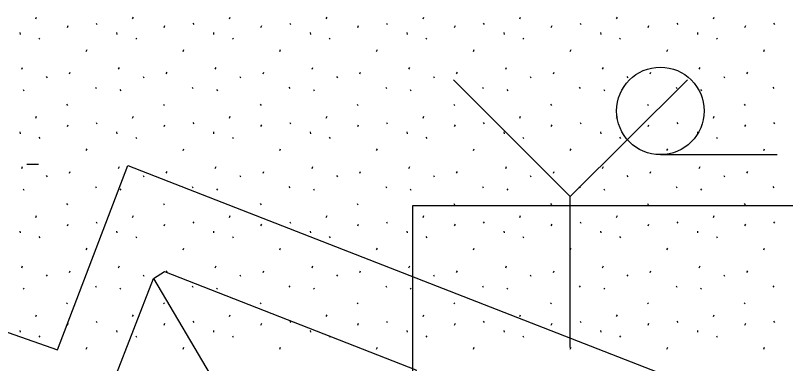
# Model space of a CAD drawing. Extents: x 419101 to 420177, y 4451541 to 4452254.
# Drawn here: x 420072.17 to 420085.37, y 4452026.51 to 4452032.48 of the extents above; entities that cross this region are included whole.
import ezdxf

# ---------------------------------------------------------------- set-up
doc = ezdxf.new("R2010")
doc.units = 0
for name, color, linetype in [('3_HALİHAZIR', 7, 'Continuous'), ('Level 1', 7, 'Continuous'), ('Level 61', 7, 'Continuous')]:
    doc.layers.add(name, color=color, linetype=linetype)

msp = doc.modelspace()

# ---------------------------------------------------------------- linework, layer by layer
at = {"layer": '3_HALİHAZIR'}
for p, q in [((420081.678, 4452029.378), (420079.678, 4452031.378)), ((420081.678, 4452029.378), (420083.688, 4452031.378)), ((420083.223, 4452030.094), (420085.223, 4452030.094)), ((420072.368, 4452029.932), (420072.568, 4452029.932)), ((420081.678, 4452026.788), (420081.678, 4452029.378)), ((420074.538, 4452027.97), (420077.681, 4452022.638))]:
    msp.add_line(p, q, dxfattribs=at)
for points in [[(420051.896, 4452038.685), (420052.407, 4452038.53), (420051.125, 4452034.407), (420072.895, 4452026.747)], [(420072.895, 4452026.747), (420074.099, 4452029.908), (420111.587, 4452015.281), (420109.699, 4452010.195)]]:
    msp.add_lwpolyline(points, dxfattribs=at)
msp.add_lwpolyline([(420073.302, 4452024.25), (420073.19, 4452024.496), (420074.538, 4452027.97), (420074.727, 4452028.089), (420079.033, 4452026.404), (420079.132, 4452026.188), (420077.877, 4452022.704), (420077.681, 4452022.638)], close=True, dxfattribs=at)
msp.add_circle((420083.223, 4452030.844), 0.75, dxfattribs=at)
at = {"layer": 'Level 1'}
msp.add_lwpolyline([(420078.982, 4452029.221), (420094.216, 4452029.221), (420094.216, 4452014.436), (420078.982, 4452014.436)], close=True, dxfattribs=at)
at = {"layer": 'Level 61'}
for p, q in [((420072.521, 4452032.423), (420072.535, 4452032.454)), ((420074.18, 4452032.423), (420074.194, 4452032.454)), ((420075.838, 4452032.423), (420075.853, 4452032.454)), ((420077.497, 4452032.423), (420077.511, 4452032.454)), ((420079.156, 4452032.423), (420079.17, 4452032.454)), ((420080.814, 4452032.423), (420080.828, 4452032.454)), ((420082.473, 4452032.423), (420082.487, 4452032.454)), ((420084.131, 4452032.423), (420084.146, 4452032.454)), ((420073.061, 4452032.277), (420073.075, 4452032.309)), ((420073.554, 4452032.346), (420073.568, 4452032.324)), ((420074.72, 4452032.277), (420074.734, 4452032.309)), ((420075.213, 4452032.346), (420075.227, 4452032.324)), ((420076.378, 4452032.277), (420076.393, 4452032.309)), ((420076.871, 4452032.346), (420076.885, 4452032.324)), ((420078.037, 4452032.277), (420078.051, 4452032.309)), ((420078.53, 4452032.346), (420078.544, 4452032.324)), ((420079.695, 4452032.277), (420079.71, 4452032.309)), ((420080.188, 4452032.346), (420080.203, 4452032.324)), ((420081.354, 4452032.277), (420081.368, 4452032.309)), ((420081.847, 4452032.346), (420081.861, 4452032.324)), ((420083.013, 4452032.277), (420083.027, 4452032.309)), ((420083.506, 4452032.346), (420083.52, 4452032.324)), ((420084.671, 4452032.277), (420084.686, 4452032.309)), ((420085.164, 4452032.346), (420085.178, 4452032.324)), ((420072.247, 4452032.188), (420072.251, 4452032.156)), ((420072.573, 4452032.094), (420072.587, 4452032.072)), ((420073.906, 4452032.188), (420073.909, 4452032.156)), ((420074.232, 4452032.094), (420074.246, 4452032.072)), ((420075.564, 4452032.188), (420075.568, 4452032.156)), ((420075.89, 4452032.094), (420075.904, 4452032.072)), ((420077.223, 4452032.188), (420077.226, 4452032.156)), ((420077.549, 4452032.094), (420077.563, 4452032.072)), ((420078.881, 4452032.188), (420078.885, 4452032.156)), ((420079.207, 4452032.094), (420079.221, 4452032.072)), ((420080.54, 4452032.188), (420080.544, 4452032.156)), ((420080.866, 4452032.094), (420080.88, 4452032.072)), ((420082.199, 4452032.188), (420082.202, 4452032.156)), ((420082.525, 4452032.094), (420082.539, 4452032.072)), ((420083.857, 4452032.188), (420083.861, 4452032.156)), ((420084.183, 4452032.094), (420084.197, 4452032.072)), ((420073.384, 4452031.865), (420073.399, 4452031.897)), ((420075.043, 4452031.865), (420075.057, 4452031.897)), ((420076.701, 4452031.865), (420076.716, 4452031.897)), ((420078.36, 4452031.865), (420078.374, 4452031.897)), ((420080.019, 4452031.865), (420080.033, 4452031.897)), ((420081.677, 4452031.865), (420081.692, 4452031.897)), ((420083.336, 4452031.865), (420083.35, 4452031.897)), ((420084.994, 4452031.865), (420085.009, 4452031.897)), ((420072.28, 4452031.559), (420072.294, 4452031.591)), ((420073.939, 4452031.559), (420073.953, 4452031.591)), ((420075.597, 4452031.559), (420075.611, 4452031.591)), ((420077.256, 4452031.559), (420077.27, 4452031.591)), ((420078.914, 4452031.559), (420078.928, 4452031.591)), ((420080.573, 4452031.559), (420080.587, 4452031.591)), ((420082.232, 4452031.559), (420082.246, 4452031.591)), ((420083.89, 4452031.559), (420083.904, 4452031.591)), ((420072.699, 4452031.436), (420072.713, 4452031.414)), ((420073.097, 4452031.477), (420073.111, 4452031.509)), ((420074.358, 4452031.436), (420074.372, 4452031.414)), ((420074.755, 4452031.477), (420074.769, 4452031.509)), ((420076.016, 4452031.436), (420076.03, 4452031.414)), ((420076.414, 4452031.477), (420076.428, 4452031.509)), ((420077.675, 4452031.436), (420077.689, 4452031.414)), ((420078.072, 4452031.477), (420078.087, 4452031.509)), ((420079.333, 4452031.436), (420079.348, 4452031.414)), ((420079.731, 4452031.477), (420079.745, 4452031.509)), ((420080.992, 4452031.436), (420081.006, 4452031.414)), ((420081.39, 4452031.477), (420081.404, 4452031.509)), ((420082.651, 4452031.436), (420082.665, 4452031.414)), ((420083.048, 4452031.477), (420083.062, 4452031.509)), ((420084.309, 4452031.436), (420084.323, 4452031.414)), ((420084.707, 4452031.477), (420084.721, 4452031.509)), ((420072.302, 4452031.211), (420072.316, 4452031.19)), ((420073.541, 4452031.25), (420073.555, 4452031.228)), ((420073.96, 4452031.211), (420073.975, 4452031.19)), ((420075.199, 4452031.25), (420075.213, 4452031.228)), ((420075.619, 4452031.211), (420075.633, 4452031.19)), ((420076.858, 4452031.25), (420076.872, 4452031.228)), ((420077.278, 4452031.211), (420077.292, 4452031.19)), ((420078.516, 4452031.25), (420078.531, 4452031.228)), ((420078.936, 4452031.211), (420078.95, 4452031.19)), ((420080.175, 4452031.25), (420080.189, 4452031.228)), ((420080.595, 4452031.211), (420080.609, 4452031.19)), ((420081.834, 4452031.25), (420081.848, 4452031.228)), ((420082.253, 4452031.211), (420082.268, 4452031.19)), ((420083.492, 4452031.25), (420083.506, 4452031.228)), ((420083.912, 4452031.211), (420083.926, 4452031.19)), ((420085.151, 4452031.25), (420085.165, 4452031.228)), ((420073.049, 4452030.959), (420073.064, 4452030.938)), ((420074.708, 4452030.959), (420074.722, 4452030.938)), ((420076.367, 4452030.959), (420076.381, 4452030.938)), ((420078.025, 4452030.959), (420078.039, 4452030.938)), ((420079.684, 4452030.959), (420079.698, 4452030.938)), ((420081.342, 4452030.959), (420081.357, 4452030.938)), ((420083.001, 4452030.959), (420083.015, 4452030.938)), ((420084.66, 4452030.959), (420084.674, 4452030.938)), ((420072.521, 4452030.721), (420072.535, 4452030.752)), ((420073.554, 4452030.644), (420073.568, 4452030.622)), ((420074.18, 4452030.721), (420074.194, 4452030.752)), ((420075.213, 4452030.644), (420075.227, 4452030.622)), ((420075.838, 4452030.721), (420075.853, 4452030.752)), ((420076.871, 4452030.644), (420076.885, 4452030.622)), ((420077.497, 4452030.721), (420077.511, 4452030.752)), ((420078.53, 4452030.644), (420078.544, 4452030.622)), ((420079.156, 4452030.721), (420079.17, 4452030.752)), ((420080.188, 4452030.644), (420080.203, 4452030.622)), ((420080.814, 4452030.721), (420080.828, 4452030.752)), ((420081.847, 4452030.644), (420081.861, 4452030.622)), ((420082.473, 4452030.721), (420082.487, 4452030.752)), ((420083.506, 4452030.644), (420083.52, 4452030.622)), ((420084.131, 4452030.721), (420084.146, 4452030.752)), ((420085.164, 4452030.644), (420085.178, 4452030.622)), ((420073.061, 4452030.575), (420073.075, 4452030.607)), ((420074.72, 4452030.575), (420074.734, 4452030.607)), ((420076.378, 4452030.575), (420076.393, 4452030.607)), ((420078.037, 4452030.575), (420078.051, 4452030.607)), ((420079.695, 4452030.575), (420079.71, 4452030.607)), ((420081.354, 4452030.575), (420081.368, 4452030.607)), ((420083.013, 4452030.575), (420083.027, 4452030.607)), ((420084.671, 4452030.575), (420084.686, 4452030.607)), ((420072.247, 4452030.486), (420072.251, 4452030.454)), ((420072.573, 4452030.392), (420072.587, 4452030.37)), ((420073.906, 4452030.486), (420073.909, 4452030.454)), ((420074.232, 4452030.392), (420074.246, 4452030.37)), ((420075.564, 4452030.486), (420075.568, 4452030.454)), ((420075.89, 4452030.392), (420075.904, 4452030.37)), ((420077.223, 4452030.486), (420077.226, 4452030.454)), ((420077.549, 4452030.392), (420077.563, 4452030.37)), ((420078.881, 4452030.486), (420078.885, 4452030.454)), ((420079.207, 4452030.392), (420079.221, 4452030.37)), ((420080.54, 4452030.486), (420080.544, 4452030.454)), ((420080.866, 4452030.392), (420080.88, 4452030.37)), ((420082.199, 4452030.486), (420082.202, 4452030.454)), ((420082.525, 4452030.392), (420082.539, 4452030.37)), ((420083.857, 4452030.486), (420083.861, 4452030.454)), ((420084.183, 4452030.392), (420084.197, 4452030.37)), ((420073.384, 4452030.163), (420073.399, 4452030.195)), ((420075.043, 4452030.163), (420075.057, 4452030.195)), ((420076.701, 4452030.163), (420076.716, 4452030.195)), ((420078.36, 4452030.163), (420078.374, 4452030.195)), ((420080.019, 4452030.163), (420080.033, 4452030.195)), ((420081.677, 4452030.163), (420081.692, 4452030.195)), ((420083.336, 4452030.163), (420083.35, 4452030.195)), ((420084.994, 4452030.163), (420085.009, 4452030.195)), ((420072.28, 4452029.857), (420072.294, 4452029.889)), ((420073.939, 4452029.857), (420073.953, 4452029.889)), ((420075.597, 4452029.857), (420075.611, 4452029.889)), ((420077.256, 4452029.857), (420077.27, 4452029.889)), ((420078.914, 4452029.857), (420078.928, 4452029.889)), ((420080.573, 4452029.857), (420080.587, 4452029.889)), ((420082.232, 4452029.857), (420082.246, 4452029.889)), ((420083.89, 4452029.857), (420083.904, 4452029.889)), ((420072.699, 4452029.734), (420072.713, 4452029.712)), ((420073.097, 4452029.775), (420073.111, 4452029.807)), ((420074.358, 4452029.734), (420074.372, 4452029.712)), ((420074.755, 4452029.775), (420074.769, 4452029.807)), ((420076.016, 4452029.734), (420076.03, 4452029.712)), ((420076.414, 4452029.775), (420076.428, 4452029.807)), ((420077.675, 4452029.734), (420077.689, 4452029.712)), ((420078.072, 4452029.775), (420078.087, 4452029.807)), ((420079.333, 4452029.734), (420079.348, 4452029.712)), ((420079.731, 4452029.775), (420079.745, 4452029.807)), ((420080.992, 4452029.734), (420081.006, 4452029.712)), ((420081.39, 4452029.775), (420081.404, 4452029.807)), ((420082.651, 4452029.734), (420082.665, 4452029.712)), ((420083.048, 4452029.775), (420083.062, 4452029.807)), ((420084.309, 4452029.734), (420084.323, 4452029.712)), ((420084.707, 4452029.775), (420084.721, 4452029.807)), ((420072.302, 4452029.509), (420072.316, 4452029.488)), ((420073.541, 4452029.548), (420073.555, 4452029.526)), ((420073.96, 4452029.509), (420073.975, 4452029.488)), ((420075.199, 4452029.548), (420075.213, 4452029.526)), ((420075.619, 4452029.509), (420075.633, 4452029.488)), ((420076.858, 4452029.548), (420076.872, 4452029.526)), ((420077.278, 4452029.509), (420077.292, 4452029.488)), ((420078.516, 4452029.548), (420078.531, 4452029.526)), ((420078.936, 4452029.509), (420078.95, 4452029.488)), ((420080.175, 4452029.548), (420080.189, 4452029.526)), ((420080.595, 4452029.509), (420080.609, 4452029.488)), ((420081.834, 4452029.548), (420081.848, 4452029.526)), ((420082.253, 4452029.509), (420082.268, 4452029.488)), ((420083.492, 4452029.548), (420083.506, 4452029.526)), ((420083.912, 4452029.509), (420083.926, 4452029.488)), ((420085.151, 4452029.548), (420085.165, 4452029.526)), ((420073.049, 4452029.257), (420073.064, 4452029.236)), ((420074.708, 4452029.257), (420074.722, 4452029.236)), ((420076.367, 4452029.257), (420076.381, 4452029.236)), ((420078.025, 4452029.257), (420078.039, 4452029.236)), ((420079.684, 4452029.257), (420079.698, 4452029.236)), ((420081.342, 4452029.257), (420081.357, 4452029.236)), ((420083.001, 4452029.257), (420083.015, 4452029.236)), ((420084.66, 4452029.257), (420084.674, 4452029.236)), ((420072.521, 4452029.019), (420072.535, 4452029.05)), ((420074.18, 4452029.019), (420074.194, 4452029.05)), ((420075.838, 4452029.019), (420075.853, 4452029.05)), ((420077.497, 4452029.019), (420077.511, 4452029.05)), ((420079.156, 4452029.019), (420079.17, 4452029.05)), ((420080.814, 4452029.019), (420080.828, 4452029.05)), ((420082.473, 4452029.019), (420082.487, 4452029.05)), ((420084.131, 4452029.019), (420084.146, 4452029.05)), ((420073.554, 4452028.942), (420073.568, 4452028.92)), ((420075.213, 4452028.942), (420075.227, 4452028.92)), ((420076.871, 4452028.942), (420076.885, 4452028.92)), ((420078.53, 4452028.942), (420078.544, 4452028.92)), ((420080.188, 4452028.942), (420080.203, 4452028.92)), ((420081.847, 4452028.942), (420081.861, 4452028.92)), ((420083.506, 4452028.942), (420083.52, 4452028.92)), ((420085.164, 4452028.942), (420085.178, 4452028.92)), ((420073.061, 4452028.873), (420073.075, 4452028.905)), ((420074.72, 4452028.873), (420074.734, 4452028.905)), ((420076.378, 4452028.873), (420076.393, 4452028.905)), ((420078.037, 4452028.873), (420078.051, 4452028.905)), ((420079.695, 4452028.873), (420079.71, 4452028.905)), ((420081.354, 4452028.873), (420081.368, 4452028.905)), ((420083.013, 4452028.873), (420083.027, 4452028.905)), ((420084.671, 4452028.873), (420084.686, 4452028.905)), ((420072.247, 4452028.784), (420072.251, 4452028.752)), ((420072.573, 4452028.69), (420072.587, 4452028.668)), ((420073.906, 4452028.784), (420073.909, 4452028.752)), ((420074.232, 4452028.69), (420074.246, 4452028.668)), ((420075.564, 4452028.784), (420075.568, 4452028.752)), ((420075.89, 4452028.69), (420075.904, 4452028.668)), ((420077.223, 4452028.784), (420077.226, 4452028.752)), ((420077.549, 4452028.69), (420077.563, 4452028.668)), ((420078.881, 4452028.784), (420078.885, 4452028.752)), ((420079.207, 4452028.69), (420079.221, 4452028.668)), ((420080.54, 4452028.784), (420080.544, 4452028.752)), ((420080.866, 4452028.69), (420080.88, 4452028.668)), ((420082.199, 4452028.784), (420082.202, 4452028.752)), ((420082.525, 4452028.69), (420082.539, 4452028.668)), ((420083.857, 4452028.784), (420083.861, 4452028.752)), ((420084.183, 4452028.69), (420084.197, 4452028.668)), ((420073.384, 4452028.461), (420073.399, 4452028.493)), ((420075.043, 4452028.461), (420075.057, 4452028.493)), ((420076.701, 4452028.461), (420076.716, 4452028.493)), ((420078.36, 4452028.461), (420078.374, 4452028.493)), ((420080.019, 4452028.461), (420080.033, 4452028.493)), ((420081.677, 4452028.461), (420081.692, 4452028.493)), ((420083.336, 4452028.461), (420083.35, 4452028.493)), ((420084.994, 4452028.461), (420085.009, 4452028.493)), ((420072.28, 4452028.155), (420072.294, 4452028.187)), ((420073.939, 4452028.155), (420073.953, 4452028.187)), ((420075.597, 4452028.155), (420075.611, 4452028.187)), ((420077.256, 4452028.155), (420077.27, 4452028.187)), ((420078.914, 4452028.155), (420078.928, 4452028.187)), ((420080.573, 4452028.155), (420080.587, 4452028.187)), ((420082.232, 4452028.155), (420082.246, 4452028.187)), ((420083.89, 4452028.155), (420083.904, 4452028.187)), ((420072.699, 4452028.032), (420072.713, 4452028.01)), ((420073.097, 4452028.073), (420073.111, 4452028.105)), ((420074.358, 4452028.032), (420074.372, 4452028.01)), ((420074.755, 4452028.073), (420074.769, 4452028.105)), ((420076.016, 4452028.032), (420076.03, 4452028.01)), ((420076.414, 4452028.073), (420076.428, 4452028.105)), ((420077.675, 4452028.032), (420077.689, 4452028.01)), ((420078.072, 4452028.073), (420078.087, 4452028.105)), ((420079.333, 4452028.032), (420079.348, 4452028.01)), ((420079.731, 4452028.073), (420079.745, 4452028.105)), ((420080.992, 4452028.032), (420081.006, 4452028.01)), ((420081.39, 4452028.073), (420081.404, 4452028.105)), ((420082.651, 4452028.032), (420082.665, 4452028.01)), ((420083.048, 4452028.073), (420083.062, 4452028.105)), ((420084.309, 4452028.032), (420084.323, 4452028.01)), ((420084.707, 4452028.073), (420084.721, 4452028.105)), ((420072.302, 4452027.807), (420072.316, 4452027.786)), ((420073.541, 4452027.846), (420073.555, 4452027.824)), ((420073.96, 4452027.807), (420073.975, 4452027.786)), ((420075.199, 4452027.846), (420075.213, 4452027.824)), ((420075.619, 4452027.807), (420075.633, 4452027.786)), ((420076.858, 4452027.846), (420076.872, 4452027.824)), ((420077.278, 4452027.807), (420077.292, 4452027.786)), ((420078.516, 4452027.846), (420078.531, 4452027.824)), ((420078.936, 4452027.807), (420078.95, 4452027.786)), ((420080.175, 4452027.846), (420080.189, 4452027.824)), ((420080.595, 4452027.807), (420080.609, 4452027.786)), ((420081.834, 4452027.846), (420081.848, 4452027.824)), ((420082.253, 4452027.807), (420082.268, 4452027.786)), ((420083.492, 4452027.846), (420083.506, 4452027.824)), ((420083.912, 4452027.807), (420083.926, 4452027.786)), ((420085.151, 4452027.846), (420085.165, 4452027.824)), ((420073.049, 4452027.555), (420073.064, 4452027.534)), ((420074.708, 4452027.555), (420074.722, 4452027.534)), ((420076.367, 4452027.555), (420076.381, 4452027.534)), ((420078.025, 4452027.555), (420078.039, 4452027.534)), ((420079.684, 4452027.555), (420079.698, 4452027.534)), ((420081.342, 4452027.555), (420081.357, 4452027.534)), ((420083.001, 4452027.555), (420083.015, 4452027.534)), ((420084.66, 4452027.555), (420084.674, 4452027.534)), ((420072.521, 4452027.317), (420072.535, 4452027.348)), ((420074.18, 4452027.317), (420074.194, 4452027.348)), ((420075.838, 4452027.317), (420075.853, 4452027.348)), ((420077.497, 4452027.317), (420077.511, 4452027.348)), ((420079.156, 4452027.317), (420079.17, 4452027.348)), ((420080.814, 4452027.317), (420080.828, 4452027.348)), ((420082.473, 4452027.317), (420082.487, 4452027.348)), ((420084.131, 4452027.317), (420084.146, 4452027.348)), ((420073.061, 4452027.171), (420073.075, 4452027.203)), ((420073.554, 4452027.24), (420073.568, 4452027.218)), ((420074.72, 4452027.171), (420074.734, 4452027.203)), ((420075.213, 4452027.24), (420075.227, 4452027.218)), ((420076.378, 4452027.171), (420076.393, 4452027.203)), ((420076.871, 4452027.24), (420076.885, 4452027.218)), ((420078.037, 4452027.171), (420078.051, 4452027.203)), ((420078.53, 4452027.24), (420078.544, 4452027.218)), ((420079.695, 4452027.171), (420079.71, 4452027.203)), ((420080.188, 4452027.24), (420080.203, 4452027.218)), ((420081.354, 4452027.171), (420081.368, 4452027.203)), ((420081.847, 4452027.24), (420081.861, 4452027.218)), ((420083.013, 4452027.171), (420083.027, 4452027.203)), ((420083.506, 4452027.24), (420083.52, 4452027.218)), ((420084.671, 4452027.171), (420084.686, 4452027.203)), ((420085.164, 4452027.24), (420085.178, 4452027.218)), ((420072.247, 4452027.082), (420072.251, 4452027.05)), ((420073.906, 4452027.082), (420073.909, 4452027.05)), ((420075.564, 4452027.082), (420075.568, 4452027.05)), ((420077.223, 4452027.082), (420077.226, 4452027.05)), ((420078.881, 4452027.082), (420078.885, 4452027.05)), ((420080.54, 4452027.082), (420080.544, 4452027.05)), ((420082.199, 4452027.082), (420082.202, 4452027.05)), ((420083.857, 4452027.082), (420083.861, 4452027.05)), ((420072.573, 4452026.988), (420072.587, 4452026.966)), ((420074.232, 4452026.988), (420074.246, 4452026.966)), ((420075.89, 4452026.988), (420075.904, 4452026.966)), ((420077.549, 4452026.988), (420077.563, 4452026.966)), ((420079.207, 4452026.988), (420079.221, 4452026.966)), ((420080.866, 4452026.988), (420080.88, 4452026.966)), ((420082.525, 4452026.988), (420082.539, 4452026.966)), ((420084.183, 4452026.988), (420084.197, 4452026.966)), ((420073.384, 4452026.759), (420073.399, 4452026.791)), ((420075.043, 4452026.759), (420075.057, 4452026.791)), ((420076.701, 4452026.759), (420076.716, 4452026.791)), ((420078.36, 4452026.759), (420078.374, 4452026.791)), ((420080.019, 4452026.759), (420080.033, 4452026.791)), ((420081.677, 4452026.759), (420081.692, 4452026.791)), ((420083.336, 4452026.759), (420083.35, 4452026.791)), ((420084.994, 4452026.759), (420085.009, 4452026.791))]:
    msp.add_line(p, q, dxfattribs=at)

doc.saveas('drawing.dxf')
